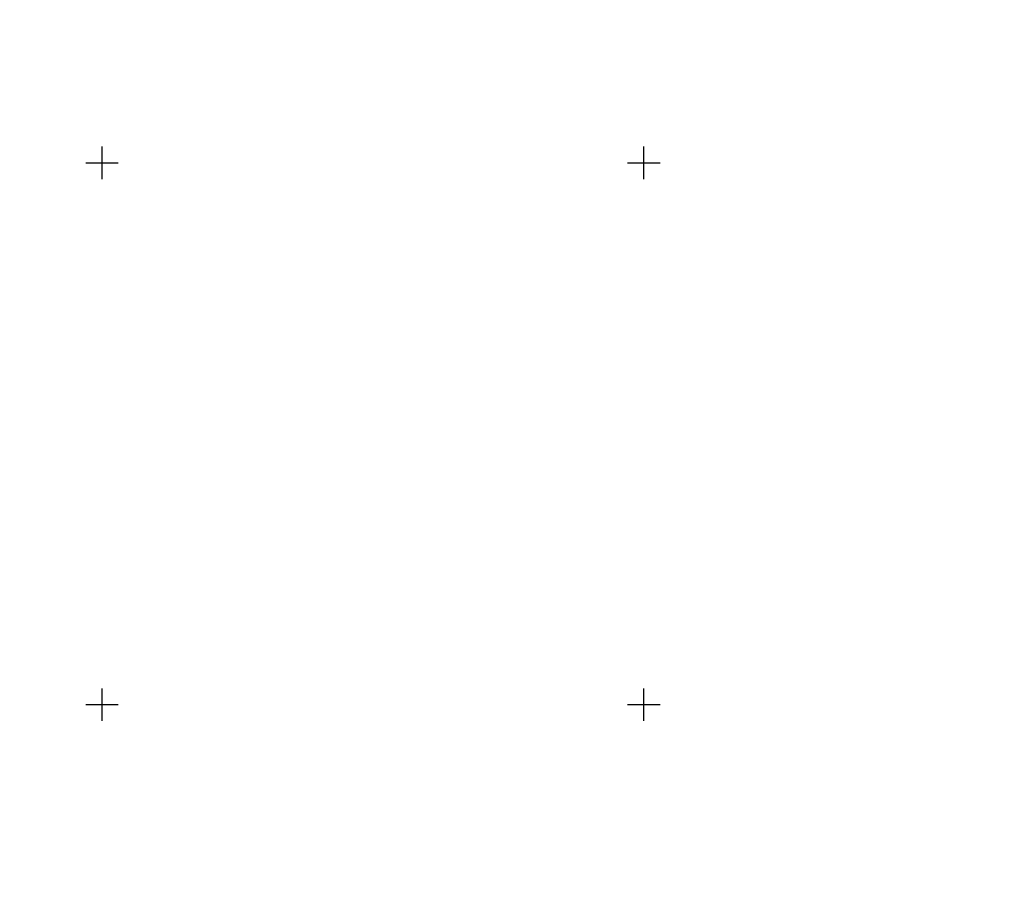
# Model space of a CAD drawing. Extents: x 10527 to 38813, y 13847 to 37526.
# Tile 947 of 1056: x 35545 to 35636, y 36971 to 37051. Entities that reach past the tile are written whole.
import ezdxf

# ---------------------------------------------------------------- set-up
doc = ezdxf.new("R2010")
doc.units = 0
doc.header["$LTSCALE"] = 0.5
doc.header["$MEASUREMENT"] = 0
doc.linetypes.add('CONTI', pattern=[0])
doc.layers.add('.', color=7, linetype='Continuous', lineweight=15)
doc.layers.add('SETKR', color=2, linetype='CONTI')
doc.layers.add('ХХХ оформление', color=7, linetype='ИК_Водопровод -------в--------')
doc.styles.get("Standard").update_dxf_attribs({"font": 'times.ttf'})
doc.linetypes.add('ИК_Водопровод -------в--------', pattern='A,9,-0.6,["В",Standard,S=1.2,R=0,X=0,Y=-0.6],-1.2', length=10.8)

# ---------------------------------------------------------------- blocks, each defined once
blk = doc.blocks.new('BL_333')
at = {"color": 0}
for p, q in [((0, -1.5), (0, 1.5)), ((-1.5, 0), (1.5, 0))]:
    blk.add_line(p, q, dxfattribs=at)
blk = doc.blocks.new('gergrgrre')
at = {"layer": 'SETKR', "color": 92}
for p in [(360400, 4201150), (360450, 4201150), (360400, 4201100), (360450, 4201100)]:
    blk.add_blockref('BL_333', p, dxfattribs=at)

msp = doc.modelspace()

# ---------------------------------------------------------------- hatches: boundary and pattern name
at = {"layer": '.', "ltscale": 0.149071}
h = msp.add_hatch(color=256, dxfattribs=at)
h.dxf.hatch_style = 1
h.set_gradient(color1=(255, 255, 255), tint=1)
h.paths.add_polyline_path([(35043.297, 36082.013), (36343.297, 36082.013), (36343.297, 37217.013), (35043.297, 37217.013)])
h.paths.add_polyline_path([(35058.297, 37202.013), (36328.297, 37202.013), (36328.297, 36097.013), (35058.297, 36097.013)], flags=16)

# ---------------------------------------------------------------- block references
at = {"linetype": 'Continuous'}
msp.add_blockref('gergrgrre', (-324846.944, -4164111.878), dxfattribs=at)

# ---------------------------------------------------------------- texts
at = {"layer": 'ХХХ оформление', "color": 12, "insert": (35086.105, 37162.039, 510.744), "char_height": 12, "width": 702.70489, "attachment_point": 1}
msp.add_mtext('\\pi19.36256;{\\fTimes New Roman|b1|i0|c204|p18;\\C256;Surxondaryo viloyati Bandixon tumani Boysun 2-uchastka massivi Quduqsoy mahallasi \\P\\pi18.0273;hududidan “Erkin iqtisodiy zona” tashkil qilish uchun rejalashtirilgan yer maydonining \\H1.1359x; \\H0.88036x;\\P\\pi307.53163;Bosh rejasi.\\H1.0906x; }', dxfattribs=at)

doc.saveas('drawing.dxf')
